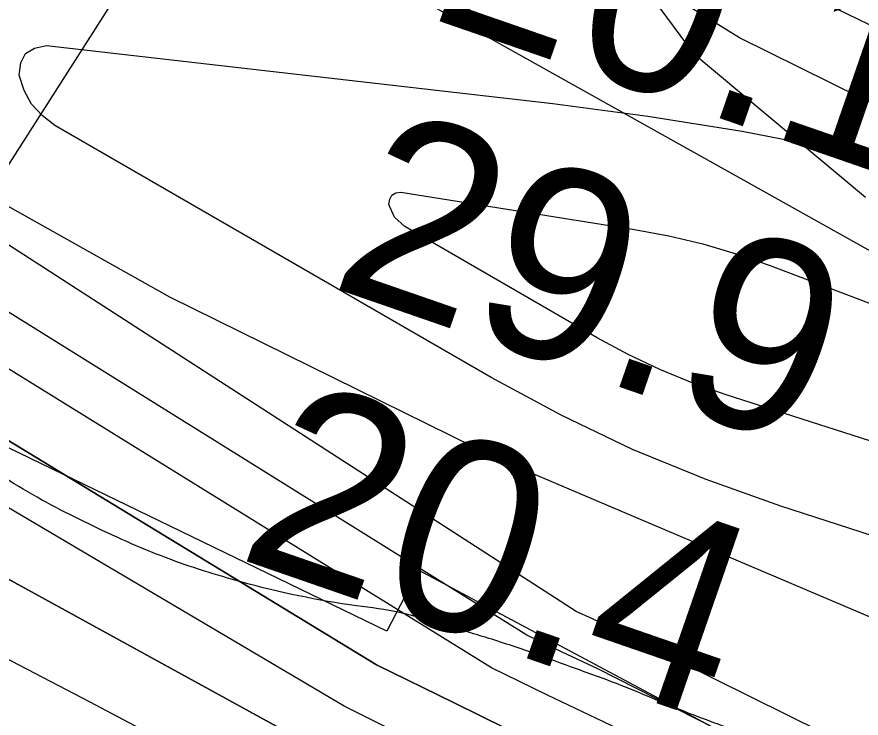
# Model space of a CAD drawing. Extents: x 3329332 to 3367211, y 631066 to 656469.
# Drawn here: x 3345157.3 to 3345451.6, y 645868.7 to 646113.2 of the extents above; entities that cross this region are included whole.
import ezdxf

# ---------------------------------------------------------------- set-up
doc = ezdxf.new("R2010")
doc.units = 0
for name, color, linetype in [('V-BORW-LINE', 7, 'Continuous'), ('V-RIVR-EDGE', 7, 'Continuous'), ('V-RIVR-RANG', 7, 'Continuous'), ('V-RRAP-RVMT', 7, 'Continuous'), ('V-SITE-VEGE', 7, 'Continuous'), ('V-TOPO-DPTH', 7, 'Continuous'), ('V-TOPO-MAJR', 7, 'Continuous'), ('V-TOPO-MINR', 7, 'Continuous'), ('V-TOPO-WATR', 7, 'Continuous')]:
    doc.layers.add(name, color=color, linetype=linetype)

msp = doc.modelspace()

# ---------------------------------------------------------------- linework, layer by layer
at = {"layer": 'V-BORW-LINE'}
msp.add_lwpolyline([(3346327.67, 645748.44), (3345953.37, 645934.98), (3345601.93, 646137.5), (3345448.56, 646237.27), (3345214.11, 646359.95), (3345215.55, 646345.84), (3345276.69, 646297.58), (3345356.52, 646243.21), (3345519.83, 646160.13), (3345584.04, 646117.49), (3345579.8, 646107.62), (3345621.21, 646074.12), (3345588.89, 646016.96), (3345409.12, 646105.91), (3345258.05, 646199.53), (3345115.44, 646258.24), (3345095.29, 646232.77), (3345708.26, 645889.82), (3345973.56, 645744.36), (3346187.02, 645620.8), (3346258.27, 645585.74), (3346341.58, 645713.95), (3346323.01, 645750.76)], dxfattribs=at)
at = {"layer": 'V-RIVR-EDGE'}
msp.add_spline([(3345726.57, 645695.38), (3345710.31, 645706.66), (3345706.05, 645707.06), (3345696.75, 645709.8), (3345683.58, 645717.98), (3345672.75, 645726.92), (3345658.81, 645738.2), (3345648.74, 645743.66), (3345639.44, 645746.01), (3345632.85, 645747.96), (3345603.43, 645766.65), (3345581.36, 645780.66), (3345572.45, 645784.95), (3345555.41, 645793.91), (3345546.12, 645800.14), (3345532.56, 645805.99), (3345524.04, 645813.38), (3345515.13, 645817.28), (3345499.63, 645821.59), (3345480.65, 645830.55), (3345474.08, 645837.55), (3345464.78, 645841.06), (3345450.44, 645846.14), (3345438.05, 645851.6), (3345424.88, 645858.22), (3345414.42, 645862.13), (3345403.18, 645866.03), (3345391.56, 645870.33), (3345367.92, 645880.08), (3345352.04, 645885.94), (3345338.09, 645891.01), (3345321.82, 645896.48), (3345300.5, 645902.74), (3345290.81, 645905.48), (3345275.7, 645907.84), (3345235.77, 645916.09), (3345209.04, 645924.68), (3345182.31, 645936.38), (3345156.36, 645950.41), (3345125.38, 645971.04), (3345109.51, 645981.94), (3345099.84, 645991.66), (3345083.58, 646002.55), (3345079.71, 646004.12), (3345071.96, 646007.63), (3345058.4, 646015.41), (3345047.17, 646021.65), (3345036.72, 646027.49), (3345031.3, 646033.32), (3345026.66, 646039.15), (3345021.25, 646043.82), (3344994.52, 646058.62), (3344983.68, 646064.85), (3344981.76, 646070.67), (3344976.73, 646076.11), (3344962.01, 646083.13), (3344939.94, 646096.76), (3344923.29, 646108.05), (3344901.61, 646122.84), (3344889.61, 646131.4), (3344869.09, 646144.25), (3344864.44, 646148.52), (3344847.8, 646159.42), (3344817.21, 646179.66), (3344808.69, 646184.34), (3344794.75, 646192.13), (3344773.06, 646202.65), (3344760.28, 646211.6), (3344744.41, 646224.05), (3344736.67, 646231.44), (3344732.8, 646234.94), (3344710.73, 646245.85), (3344691.75, 646256.76), (3344677.42, 646263.39), (3344663.48, 646270.4), (3344646.44, 646279.75), (3344631.72, 646288.32), (3344630.56, 646291.04), (3344623.98, 646294.93), (3344606.17, 646307.39), (3344563.19, 646333.09), (3344534.53, 646350.22), (3344492.33, 646375.92), (3344459.03, 646398.49), (3344451.29, 646403.94), (3344437.74, 646412.51), (3344413.73, 646427.69), (3344366.48, 646453.4), (3344331.64, 646475.21), (3344309.95, 646488.06), (3344300.65, 646491.96), (3344285.55, 646498.98), (3344268.5, 646506.78), (3344249.92, 646518.84), (3344243.72, 646523.9), (3344230.17, 646531.3), (3344213.91, 646541.04), (3344196.87, 646551.55), (3344175.96, 646564.4), (3344151.17, 646577.26), (3344146.92, 646581.53), (3344142.27, 646583.87), (3344134.52, 646585.05), (3344108.56, 646594.81), (3344078.73, 646610.4), (3344072.14, 646611.19), (3344057.81, 646616.66), (3344034.96, 646628.35), (3344016.75, 646636.54), (3343996.99, 646643.95), (3343970.65, 646656.82), (3343940.06, 646673.95), (3343908.3, 646692.65), (3343880.42, 646708.23), (3343857.95, 646717.59), (3343833.55, 646728.51), (3343826.19, 646734.35), (3343819.99, 646736.69), (3343805.27, 646741.77), (3343795.97, 646746.05), (3343784.75, 646753.84), (3343774.29, 646760.84), (3343754.54, 646769.81), (3343740.98, 646776.05), (3343736.34, 646780.72), (3343730.53, 646785.77), (3343725.89, 646790.05), (3343710.4, 646800.17), (3343695.69, 646809.9), (3343682.91, 646818.85), (3343675.94, 646821.97), (3343662.77, 646826.27), (3343657.73, 646828.61), (3343655.8, 646833.27), (3343653.87, 646835.6), (3343636.83, 646843.4)], degree=3, dxfattribs=at)
at = {"layer": 'V-RIVR-RANG'}
msp.add_line((3345408.34, 646459.51), (3344790.49, 645491.95), dxfattribs=at)
at = {"layer": 'V-RRAP-RVMT'}
for p, q in [((3345286.22, 645898.94), (3345105.26, 645986.75)), ((3345297.29, 645920.25), (3345286.22, 645898.94)), ((3345430.35, 645849.27), (3345297.29, 645920.25))]:
    msp.add_line(p, q, dxfattribs=at)
at = {"layer": 'V-SITE-VEGE'}
for points in [[(3345456.15, 645903.28), (3345324.88, 645959.06), (3345210.6, 646015.53), (3345122.77, 646064.71), (3345062.95, 646105.81), (3344978.05, 646181.46), (3344913.16, 646233.66), (3344848.62, 646278.35), (3344757.34, 646344.95), (3344655.79, 646412.8)], [(3345576.61, 646170.99), (3345439.47, 646236.69), (3345347.25, 646280.37), (3345292.11, 646311.16), (3345215.23, 646342.09), (3345189.94, 646344.62), (3345176.09, 646341.55), (3345166.53, 646329.75), (3345165.29, 646321.46), (3345167.58, 646309.98), (3345175.79, 646294.51), (3345195.85, 646279.76), (3345229.35, 646263.34), (3345269.17, 646248.06), (3345290.87, 646240.81), (3345305.41, 646227.28), (3345321.85, 646202.9), (3345362.81, 646141.44), (3345392.98, 646100.53), (3345453.14, 646050.34)]]:
    msp.add_lwpolyline(points, dxfattribs=at)
at = {"layer": 'V-TOPO-DPTH'}
for points in [[(3343582.17, 646780.52), (3345321.51, 645825.29), (3345322.82, 645824.63), (3345326.73, 645822.64), (3345330.64, 645820.65), (3345333.54, 645819.15), (3345337.73, 645816.96), (3345572.4, 645693.1)], [(3343582.17, 646780.52), (3345321.51, 645825.29), (3345322.82, 645824.63), (3345326.73, 645822.64), (3345330.64, 645820.65), (3345333.54, 645819.15), (3345337.73, 645816.96), (3345572.4, 645693.1)], [(3346173.24, 645472.04), (3345359.79, 645885.84), (3345347.4, 645891.72), (3345335.03, 645897.64), (3344333.9, 646521.89)], [(3345462.06, 645799.76), (3345390.97, 645834.23), (3345363.85, 645847.42), (3345336.74, 645860.65), (3345309.66, 645873.94), (3345282.6, 645887.27), (3344324.37, 646471.51)], [(3344324.37, 646471.51), (3345282.6, 645887.27), (3345309.66, 645873.94), (3345336.74, 645860.65), (3345363.85, 645847.42), (3345390.97, 645834.23), (3345462.06, 645799.76)]]:
    msp.add_lwpolyline(points, dxfattribs=at)
at = {"layer": 'V-TOPO-MAJR'}
for points in [[(3345381.35, 645990.2), (3345370.36, 645995.5), (3345359.59, 646001.27), (3345292.47, 646040.07), (3345288.87, 646043.35), (3345286.97, 646047.82), (3345287.23, 646049.66), (3345287.94, 646051.06), (3345289.32, 646051.81), (3345291.15, 646052.13), (3345372.61, 646039.12), (3345384.56, 646036.83), (3345396.39, 646034.07), (3345408.02, 646030.58), (3345419.53, 646026.61), (3345717.13, 645913.71)], [(3345621.06, 645912.04), (3345404.16, 645981.52), (3345392.65, 645985.62), (3345381.35, 645990.2)]]:
    msp.add_lwpolyline(points, dxfattribs=at)
at = {"layer": 'V-TOPO-MINR'}
for points in [[(3345572.4, 645693.1), (3345337.73, 645816.96), (3345333.54, 645819.15), (3345330.64, 645820.65), (3345326.73, 645822.64), (3345322.82, 645824.63), (3345321.51, 645825.29), (3343582.17, 646780.52)], [(3347756.74, 644421.95), (3347049.84, 645031.13), (3347038.72, 645037.75), (3347027.53, 645044.24), (3347016.24, 645050.55), (3347004.87, 645056.73), (3346446.56, 645354.29), (3346423.24, 645366.86), (3346400, 645379.58), (3346376.88, 645392.5), (3346353.84, 645405.58), (3346320.3, 645424.82), (3346314.08, 645428.36), (3346307.85, 645431.89), (3346301.59, 645435.38), (3346295.33, 645438.85), (3345363.54, 645900.63), (3345357.9, 645903.25), (3345352.27, 645905.88), (3344349.15, 646553.94)], [(3346173.24, 645472.04), (3345359.79, 645885.84), (3345347.4, 645891.72), (3345335.03, 645897.64), (3344333.9, 646521.89)], [(3347723.61, 644400.61), (3347007.01, 645000.57), (3346976.96, 645019.72), (3346946.53, 645038.28), (3346915.68, 645056.16), (3346884.65, 645073.73), (3346853.35, 645090.81), (3346821.87, 645107.57), (3346317.72, 645370.94), (3346302.12, 645379.1), (3346286.52, 645387.27), (3346270.92, 645395.44), (3346255.33, 645403.62), (3346189.41, 645438.25), (3346154.86, 645456.55), (3346120.4, 645475.01), (3345983.4, 645550.37), (3345949.13, 645569.19), (3345914.83, 645587.95), (3345381.31, 645857.98), (3345361.77, 645867.33), (3345342.25, 645876.72), (3345322.76, 645886.15), (3344355.25, 646485.42)], [(3345479.04, 645768.75), (3345449.59, 645783.92), (3345420.02, 645798.87), (3345390.38, 645813.65), (3345390.25, 645813.72), (3345360.49, 645828.45), (3345330.75, 645843.22), (3345301.04, 645858.04), (3345271.34, 645872.89), (3344325.97, 646431.79)], [(3345491.2, 646092.65), (3345443.2, 646115.89), (3345435.13, 646119.76), (3345427.04, 646123.59), (3345418.92, 646127.36), (3345410.79, 646131.1), (3345129.75, 646258.89), (3344862.74, 646377.5)], [(3345509.05, 645702.48), (3345335.43, 645793.74), (3345326.25, 645798.58), (3345317.06, 645803.41), (3345307.89, 645808.26), (3345298.71, 645813.11), (3345260.14, 645833.52), (3345240.82, 645843.72), (3345221.5, 645853.9), (3345202.16, 645864.05), (3345182.8, 645874.18), (3344282.22, 646343.99)], [(3345862.94, 645800.29), (3345423.58, 645942.54), (3345397.52, 645951.9), (3345371.92, 645962.33), (3345347.04, 645974.36), (3345322.64, 645987.45), (3345170.54, 646075.37), (3345166.09, 646078.81), (3345162.4, 646082.79), (3345159.86, 646087.58), (3345158.09, 646092.92), (3345158.66, 646097.19), (3345160.27, 646100.48), (3345163.44, 646102.33), (3345167.65, 646103.21), (3345344.08, 646083.02), (3345377.18, 646078.61), (3345410.14, 646073.38), (3345442.88, 646066.94), (3345475.48, 646059.67)]]:
    msp.add_lwpolyline(points, dxfattribs=at)
at = {"layer": 'V-TOPO-WATR'}
msp.add_lwpolyline([(3345462.06, 645799.76), (3345390.97, 645834.23), (3345363.85, 645847.42), (3345336.74, 645860.65), (3345309.66, 645873.94), (3345282.6, 645887.27), (3344324.37, 646471.51)], dxfattribs=at)

# ---------------------------------------------------------------- texts
at = {"layer": 'V-RIVR-RANG'}
for s, p in [('20.1', (3345300.39, 646113.17)), ('29.9', (3345265.41, 646019.46)), ('20.4', (3345233.17, 645924.8))]:
    msp.add_text(s, height=67, rotation=340.8983, dxfattribs=at).set_placement(p)

doc.saveas('drawing.dxf')
